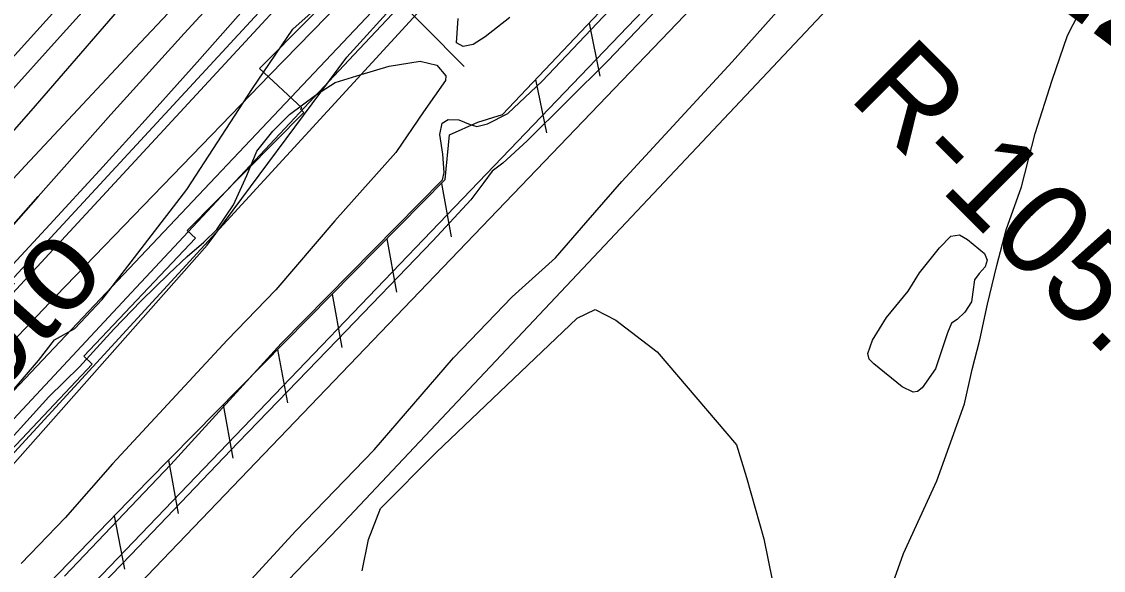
# Model space of a CAD drawing. Extents: x 3625074 to 3663148, y 511451 to 537151.
# Drawn here: x 3652094 to 3653068, y 527731 to 528225 of the extents above; entities that cross this region are included whole.
import ezdxf

# ---------------------------------------------------------------- set-up
doc = ezdxf.new("R2010")
doc.units = 0
for name, color, linetype in [('V-FLOD-BASE', 7, 'Continuous'), ('V-LEVE-TOET', 7, 'Continuous'), ('V-RIVR-EDGE', 7, 'Continuous'), ('V-RIVR-IDEN', 7, 'Continuous'), ('V-RIVR-RANG-IDEN', 7, 'Continuous'), ('V-ROAD-CNTR', 7, 'Continuous'), ('V-RRAP-FSHR', 7, 'Continuous'), ('V-RRAP-RVMT', 7, 'Continuous'), ('V-SITE-VEGE', 7, 'Continuous'), ('V-SURV-IDEN', 7, 'Continuous'), ('V-SURV-LINE', 7, 'Continuous'), ('V-TOPO-DPTH', 7, 'Continuous'), ('V-TOPO-MAJR', 7, 'Continuous'), ('V-TOPO-MINR', 7, 'Continuous'), ('V-TOPO-SHOR', 7, 'Continuous'), ('V-TOPO-WATR', 7, 'Continuous'), ('V-UTIL-LINE', 7, 'Continuous')]:
    doc.layers.add(name, color=color, linetype=linetype)

msp = doc.modelspace()

# ---------------------------------------------------------------- linework, layer by layer
at = {"layer": 'V-FLOD-BASE'}
msp.add_lwpolyline([(3653079.81, 528636.82), (3653046.23, 528602.51), (3653030.5, 528589.75), (3652998.33, 528560.86), (3652968.91, 528536.01), (3652924.47, 528500.43), (3652888.18, 528466.82), (3652843.65, 528422.42), (3652770.98, 528344.33), (3652691.49, 528262.92), (3652621.59, 528189.56), (3652548.97, 528117.58), (3652527.06, 528097.41), (3652517.49, 528090.03), (3652509.94, 528079.92), (3652498.25, 528064.41), (3652463.97, 528027.39), (3652377.62, 527937.88), (3652288.53, 527845.69), (3652191.9, 527744.74), (3652087.05, 527636.4)], dxfattribs=at)
at = {"layer": 'V-LEVE-TOET'}
for points in [[(3652276.86, 527697.07), (3652340.62, 527766.41), (3652411.21, 527839.09), (3652482.56, 527921.94), (3652535.34, 527977.12), (3652574.35, 528012.07), (3652601.79, 528043.73), (3652634.03, 528080.77), (3652733.45, 528188.48), (3652813.69, 528278.72), (3652876.06, 528344), (3652960.37, 528432.84), (3653043.25, 528514.23), (3653093.27, 528564.69), (3653165.93, 528641.42), (3653217.24, 528685.75), (3653264.39, 528719.27), (3653302.59, 528739.97), (3653347.56, 528757.89), (3653475.08, 528820.54), (3653569.22, 528871.95), (3653646.98, 528911.97)], [(3652131.98, 527725.6), (3652227.94, 527825.88), (3652327.36, 527934.95), (3652472.62, 528082.3), (3652474.04, 528089.07), (3652472.83, 528105.38), (3652470.27, 528123.05), (3652472.4, 528133.21), (3652477.86, 528136.56), (3652487.37, 528136.47), (3652497.51, 528132.3), (3652503.6, 528130.21), (3652513.13, 528132.84), (3652531.54, 528142.18), (3652562.36, 528171.09), (3652689.16, 528305.03)]]:
    msp.add_lwpolyline(points, dxfattribs=at)
at = {"layer": 'V-RIVR-EDGE'}
msp.add_lwpolyline([(3652066.66, 527871.1), (3652108.8, 527919.62), (3652123.25, 527938.2), (3652141.29, 527948.36), (3652165.97, 527974.71), (3652242.45, 528073.58), (3652301.51, 528164.68), (3652337.66, 528218.02), (3652420.09, 528291.66), (3652488.69, 528356.92), (3652519.97, 528383.26), (3652538.63, 528403.02), (3652575.92, 528431.75), (3652589.15, 528440.12), (3652610.18, 528449.07), (3652645.09, 528483.81), (3652690.19, 528516.71), (3652746.74, 528563.4), (3652799.67, 528605.29), (3652846.58, 528639.99), (3652910.95, 528693.86), (3652978.94, 528753.73), (3653013.79, 528769.85)], dxfattribs=at)
at = {"layer": 'V-ROAD-CNTR'}
msp.add_lwpolyline([(3651218.71, 526551.79), (3651893.25, 527264.07), (3652378.67, 527768.71), (3653161.76, 528599.72)], dxfattribs=at)
at = {"layer": 'V-RRAP-FSHR'}
for p, q in [((3652604.61, 528223.43), (3652614.38, 528175.59)), ((3652556.47, 528172.61), (3652566.24, 528124.77)), ((3652471.61, 528079.04), (3652480.4, 528031.01)), ((3652422.43, 528029.22), (3652431.23, 527981.19)), ((3652373.26, 527979.41), (3652382.05, 527931.37)), ((3652324.09, 527929.59), (3652332.88, 527881.55)), ((3652274.91, 527879.77), (3652283.71, 527831.73)), ((3652225.74, 527829.95), (3652234.53, 527781.92)), ((3652176.86, 527779.84), (3652186.11, 527731.89))]:
    msp.add_line(p, q, dxfattribs=at)
for points in [[(3651557.89, 527140.64), (3652207.21, 527811.17), (3652475.04, 528082.53), (3652478.92, 528122.89), (3652504.45, 528134.22), (3652526.54, 528141.03), (3652831.26, 528462.67), (3652885.53, 528520.71), (3652944.56, 528568.17), (3653005.98, 528618.46), (3653068.62, 528689.73), (3653110.2, 528731.64), (3653151.4, 528768.57), (3653187.78, 528792.95), (3653276, 528833.11), (3653553.05, 528977.73), (3653687.27, 529051.14)], [(3651722.67, 527489.96), (3652062.01, 527799.18), (3652260.63, 528023.43), (3652386.42, 528192.67), (3652520.59, 528340.75), (3652775.52, 528531.14), (3652940.51, 528663.73), (3653042.39, 528752.96), (3653154.32, 528825.51), (3653254.46, 528875.19)]]:
    msp.add_lwpolyline(points, dxfattribs=at)
at = {"layer": 'V-RRAP-RVMT'}
for points in [[(3652679.95, 528478.16), (3652566.9, 528382.29), (3652538.63, 528415.54), (3652480.75, 528357.04), (3652476.88, 528360.84), (3652393.16, 528276.27), (3652396.84, 528272.57), (3652307.82, 528182.62), (3652345.79, 528147.13), (3652344.63, 528145.89), (3652347.71, 528142.82), (3652242.68, 528036.74)], [(3652242.68, 528036.74), (3652250.06, 528029.76), (3652149.61, 527923.59), (3652157.17, 527916.44), (3652049.21, 527802.31), (3651958.47, 527888.14)]]:
    msp.add_lwpolyline(points, dxfattribs=at)
at = {"layer": 'V-SITE-VEGE'}
for points in [[(3652875.58, 527711.29), (3652887.96, 527746), (3652918.02, 527811.37), (3652942.77, 527880.8), (3652949.75, 527911.55), (3652956.69, 527938.27), (3652963.68, 527970.36), (3652972.03, 528005.11), (3652980.36, 528037.19), (3652994.1, 528075.91), (3653006.6, 528124.02), (3653021.77, 528172.11), (3653035.53, 528212.17), (3653061.45, 528262.83), (3653084.43, 528286.74)], [(3652533.14, 528228.48), (3652511.19, 528210.98), (3652500.24, 528204.27), (3652491.37, 528202.31), (3652485.27, 528205.77), (3652486.83, 528227.54)], [(3652063.82, 527827.67), (3652118.14, 527887.09), (3652145.62, 527914.07), (3652176.56, 527947.83), (3652201.31, 527973.47), (3652226.04, 527997.76), (3652242.52, 528013.27), (3652257.61, 528026.07), (3652269.29, 528037.53), (3652284.47, 528059.86), (3652296.28, 528086.31), (3652305.33, 528108.01), (3652319.79, 528126.26), (3652334.91, 528141.1), (3652358.21, 528158.59), (3652376.02, 528170), (3652399.23, 528177.28), (3652424.49, 528184.54), (3652452.44, 528189.05), (3652467.39, 528185.51), (3652475.47, 528175.9), (3652475.43, 528171.82), (3652455.43, 528143.41), (3652430.59, 528106.87), (3652375.57, 528045.42), (3652322.58, 527983.27), (3652278.6, 527938.05), (3652175.46, 527826.66), (3652132.81, 527778.03), (3652092.95, 527736.86)], [(3652400.21, 527730.35), (3652405.83, 527758.43), (3652416.8, 527786.46), (3652466.82, 527836.9), (3652593.84, 527957.65), (3652609.99, 527965.54), (3652628.65, 527955.99), (3652665.9, 527927.52), (3652737.48, 527843.82), (3652746.58, 527814.27), (3652762.16, 527759.2), (3652791.64, 527612.92)]]:
    msp.add_lwpolyline(points, dxfattribs=at)
at = {"layer": 'V-SURV-LINE'}
for points in [[(3651868.81, 527417.45), (3652879.49, 528470.6)], [(3652901.15, 528449.84), (3651890.46, 527396.69)]]:
    msp.add_lwpolyline(points, dxfattribs=at)
at = {"layer": 'V-TOPO-DPTH'}
for points in [[(3653646.53, 529206.59), (3653614.04, 529184.82), (3653581.97, 529162.47), (3653550.51, 529139.26), (3653519.48, 529115.47), (3653488.81, 529091.16), (3653458.23, 529066.76), (3653427.76, 529042.21), (3653397.38, 529017.55), (3652812.41, 528590.91), (3652797.58, 528582.57), (3652782.71, 528574.3), (3652768.08, 528565.7), (3652753.79, 528556.59), (3652740.01, 528546.72), (3652726.58, 528536.34), (3652613.94, 528444.29), (3652601.25, 528433.51), (3652588.86, 528422.42), (3652576.9, 528410.86), (3652565.23, 528398.99), (3651825.93, 527617.48)], [(3653646.53, 529206.59), (3653614.04, 529184.82), (3653581.97, 529162.47), (3653550.51, 529139.26), (3653519.48, 529115.47), (3653488.81, 529091.16), (3653458.23, 529066.76), (3653427.76, 529042.21), (3653397.38, 529017.55), (3652812.41, 528590.91), (3652797.58, 528582.57), (3652782.71, 528574.3), (3652768.08, 528565.7), (3652753.79, 528556.59), (3652740.01, 528546.72), (3652726.58, 528536.34), (3652613.94, 528444.29), (3652601.25, 528433.51), (3652588.86, 528422.42), (3652576.9, 528410.86), (3652565.23, 528398.99), (3651825.93, 527617.48)], [(3651828.57, 527555.91), (3652466.43, 528250.49), (3652489.95, 528276.03), (3652513.53, 528301.52), (3652537.18, 528326.93), (3652560.89, 528352.3), (3652605.16, 528399.53), (3652606.8, 528401.21), (3652608.48, 528402.85), (3652612.02, 528405.93), (3652628.34, 528419.27), (3652630, 528420.54), (3652633.51, 528422.82), (3652637.26, 528424.7), (3652641.19, 528426.11), (3652643.22, 528426.65), (3653614.48, 529105.08), (3653621.61, 529110.7), (3653628.79, 529116.25), (3653636.06, 529121.69)], [(3651998.07, 527988.81), (3652096.8, 528094.93), (3652195.84, 528200.77), (3652295.07, 528306.42), (3652448.15, 528468.94), (3652471.33, 528492.84), (3652494.97, 528516.28), (3652519.28, 528539.02), (3652544.03, 528561.29), (3652799.77, 528784.67), (3652849.84, 528826.78), (3652900.91, 528867.59), (3652953.48, 528906.45), (3653007.04, 528944.02), (3653062.14, 528981.14)], [(3653062.14, 528981.14), (3653007.04, 528944.02), (3652953.48, 528906.45), (3652900.91, 528867.59), (3652849.84, 528826.78), (3652799.77, 528784.67), (3652544.03, 528561.29), (3652519.28, 528539.02), (3652494.97, 528516.28), (3652471.33, 528492.84), (3652448.15, 528468.94), (3652295.07, 528306.42), (3652195.84, 528200.77), (3652096.8, 528094.93), (3651998.07, 527988.81)], [(3652001.89, 527946.58), (3652108.28, 528067.4), (3652173.8, 528141.04), (3652239.81, 528214.23), (3652306.56, 528286.75), (3652373.8, 528358.82), (3652478.04, 528469.4), (3652493.77, 528485.6), (3652509.79, 528501.48), (3652526.27, 528516.89), (3652543.05, 528531.99), (3652714.02, 528681.33), (3652749.14, 528710.92), (3652784.93, 528739.64), (3652821.73, 528767.06), (3652859.2, 528793.61), (3652897.27, 528819.35), (3652935.48, 528844.89), (3652973.9, 528870.12), (3653012.45, 528895.14), (3653022.49, 528901.6), (3653066.04, 528929.88), (3653109.43, 528958.41), (3653152.57, 528987.32)], [(3653152.57, 528987.32), (3653109.43, 528958.41), (3653066.04, 528929.88), (3653022.49, 528901.6), (3653012.45, 528895.14), (3652973.9, 528870.12), (3652935.48, 528844.89), (3652897.27, 528819.35), (3652859.2, 528793.61), (3652821.73, 528767.06), (3652784.93, 528739.64), (3652749.14, 528710.92), (3652714.02, 528681.33), (3652543.05, 528531.99), (3652526.27, 528516.89), (3652509.79, 528501.48), (3652493.77, 528485.6), (3652478.04, 528469.4), (3652373.8, 528358.82), (3652306.56, 528286.75), (3652239.81, 528214.23), (3652173.8, 528141.04), (3652108.28, 528067.4), (3652001.89, 527946.58)], [(3652501.48, 528430.26), (3651757.05, 527625.61)], [(3651757.05, 527625.61), (3652501.48, 528430.26)], [(3651732.63, 527624.83), (3652119.02, 528042.22), (3652163.55, 528090.69), (3652207.82, 528139.39), (3652251.72, 528188.42), (3652295.37, 528237.68)], [(3652295.37, 528237.68), (3652251.72, 528188.42), (3652207.82, 528139.39), (3652163.55, 528090.69), (3652119.02, 528042.22), (3651732.63, 527624.83)]]:
    msp.add_lwpolyline(points, dxfattribs=at)
at = {"layer": 'V-TOPO-MAJR'}
msp.add_lwpolyline([(3652033.13, 528065.77), (3652106.02, 528149.04), (3652201.25, 528259.23), (3652243.92, 528308.29), (3652286.8, 528357.17), (3652329.99, 528405.79), (3652373.38, 528454.22), (3652451.2, 528540.54), (3652455.88, 528545.63), (3652460.62, 528550.66), (3652465.46, 528555.6), (3652470.36, 528560.48), (3652535.02, 528623.64), (3652570.4, 528657.2), (3652606.41, 528690.05), (3652643.36, 528721.82), (3652680.95, 528752.89), (3652719.17, 528783.22), (3652757.6, 528813.26), (3652796.35, 528842.9), (3652835.32, 528872.25), (3652901.16, 528921.3), (3652964.72, 528967.62), (3653028.9, 529013.03)], dxfattribs=at)
at = {"layer": 'V-TOPO-MINR'}
for points in [[(3652028.57, 527877.15), (3652124.33, 527977.45), (3652220.59, 528077.27), (3652317.19, 528176.77), (3652534.18, 528399.16), (3652553.81, 528418.47), (3652573.95, 528437.22), (3652594.85, 528455.13), (3652616.24, 528472.48), (3652772.52, 528593.93), (3652793.35, 528609.43), (3652814.59, 528624.33), (3652836.44, 528638.33), (3652858.69, 528651.72), (3652881.18, 528664.78), (3652903.57, 528677.99), (3652925.82, 528691.43), (3652947.99, 528705.03), (3653563.24, 529176.78)], [(3652086.22, 527866.85), (3652188.16, 527976.43), (3652290.39, 528085.73), (3652392.82, 528194.84), (3652585.22, 528399.24), (3652591.87, 528406.02), (3652598.68, 528412.63), (3652605.74, 528418.96), (3652612.98, 528425.11), (3652678.18, 528478.4), (3652685.37, 528483.92), (3652692.76, 528489.14), (3652700.44, 528493.92), (3652708.33, 528498.39), (3652716.39, 528502.58), (3652724.49, 528506.69), (3653572.65, 529107.49), (3653590.86, 529121.65), (3653609.25, 529135.58), (3653627.91, 529149.15), (3653646.75, 529162.47)], [(3651828.57, 527555.91), (3652466.43, 528250.49), (3652489.95, 528276.03), (3652513.53, 528301.52), (3652537.18, 528326.93), (3652560.89, 528352.3), (3652605.16, 528399.53), (3652606.8, 528401.21), (3652608.48, 528402.85), (3652612.02, 528405.93), (3652628.34, 528419.27), (3652630, 528420.54), (3652633.51, 528422.82), (3652637.26, 528424.7), (3652641.19, 528426.11), (3652643.22, 528426.65), (3653614.48, 529105.08), (3653621.61, 529110.7), (3653628.79, 529116.25), (3653636.06, 529121.69)], [(3651798.79, 527875.52), (3652398.39, 528539.2), (3652416.05, 528558.38), (3652433.94, 528577.34), (3652452.19, 528595.96), (3652470.67, 528614.36), (3652822.1, 528957.63), (3652901.51, 529031.64)], [(3652077.59, 528154.88), (3652128.34, 528211.45), (3652424.8, 528539.86), (3652435.97, 528552), (3652447.29, 528564), (3652458.83, 528575.78), (3652470.52, 528587.42), (3652665.72, 528778.09), (3652729.56, 528838.15), (3652794.84, 528896.55), (3652862.27, 528952.46), (3652931.12, 529006.7)], [(3651998.07, 527988.81), (3652096.8, 528094.93), (3652195.84, 528200.77), (3652295.07, 528306.42), (3652448.15, 528468.94), (3652471.33, 528492.84), (3652494.97, 528516.28), (3652519.28, 528539.02), (3652544.03, 528561.29), (3652799.77, 528784.67), (3652849.84, 528826.78), (3652900.91, 528867.59), (3652953.48, 528906.45), (3653007.04, 528944.02), (3653062.14, 528981.14)], [(3652001.89, 527946.58), (3652108.28, 528067.4), (3652173.8, 528141.04), (3652239.81, 528214.23), (3652306.56, 528286.75), (3652373.8, 528358.82), (3652478.04, 528469.4), (3652493.77, 528485.6), (3652509.79, 528501.48), (3652526.27, 528516.89), (3652543.05, 528531.99), (3652714.02, 528681.33), (3652749.14, 528710.92), (3652784.93, 528739.64), (3652821.73, 528767.06), (3652859.2, 528793.61), (3652897.27, 528819.35), (3652935.48, 528844.89), (3652973.9, 528870.12), (3653012.45, 528895.14), (3653022.49, 528901.6), (3653066.04, 528929.88), (3653109.43, 528958.41), (3653152.57, 528987.32)], [(3651757.05, 527625.61), (3652501.48, 528430.26)], [(3651732.63, 527624.83), (3652119.02, 528042.22), (3652163.55, 528090.69), (3652207.82, 528139.39), (3652251.72, 528188.42), (3652295.37, 528237.68)], [(3651744.84, 527625.22), (3652310.78, 528236.76)]]:
    msp.add_lwpolyline(points, dxfattribs=at)
at = {"layer": 'V-TOPO-SHOR'}
msp.add_lwpolyline([(3652861, 527916.76), (3652857.06, 527920.77), (3652855.78, 527926.09), (3652859.87, 527937.99), (3652872.65, 527958.44), (3652892.1, 527982.14), (3652902.21, 527998.63), (3652920.32, 528021.02), (3652930.36, 528031.54), (3652938.33, 528032.79), (3652945.59, 528028.75), (3652960.73, 528016.01), (3652963.33, 528010.01), (3652961.29, 528004.06), (3652955.93, 527998.14), (3652951.89, 527992.21), (3652950.47, 527981.61), (3652949.06, 527972.34), (3652943, 527963.1), (3652936.31, 527956.53), (3652930.98, 527953.27), (3652927.58, 527944.67), (3652916.67, 527912.27), (3652904.58, 527895.14), (3652900.57, 527891.86), (3652896.58, 527891.23), (3652886.68, 527895.96), (3652861, 527916.76)], dxfattribs=at)
at = {"layer": 'V-TOPO-WATR'}
msp.add_lwpolyline([(3651825.93, 527617.48), (3652565.23, 528398.99), (3652576.9, 528410.86), (3652588.86, 528422.42), (3652601.25, 528433.51), (3652613.94, 528444.29), (3652726.58, 528536.34), (3652740.01, 528546.72), (3652753.79, 528556.59), (3652768.08, 528565.7), (3652782.71, 528574.3), (3652797.58, 528582.57), (3652812.41, 528590.91), (3653397.38, 529017.55), (3653427.76, 529042.21), (3653458.23, 529066.76), (3653488.81, 529091.16), (3653519.48, 529115.47), (3653550.51, 529139.26), (3653581.97, 529162.47), (3653614.04, 529184.82), (3653646.53, 529206.59)], dxfattribs=at)
at = {"layer": 'V-UTIL-LINE'}
msp.add_lwpolyline([(3650280.55, 530413.78), (3652492, 528184.44)], dxfattribs=at)

# ---------------------------------------------------------------- texts
at = {"layer": 'V-RIVR-IDEN'}
msp.add_text('Photo', height=83, rotation=48.24938, dxfattribs=at).set_placement((3651978.5, 527782.55))
at = {"layer": 'V-RIVR-RANG-IDEN'}
msp.add_text('R-105.5', height=83, rotation=315.01257, dxfattribs=at).set_placement((3652837.02, 528156.47))
at = {"layer": 'V-SURV-IDEN'}
msp.add_text('512+11.4', height=100, rotation=323.27357, dxfattribs=at).set_placement((3652934.68, 528307.36))

doc.saveas('drawing.dxf')
